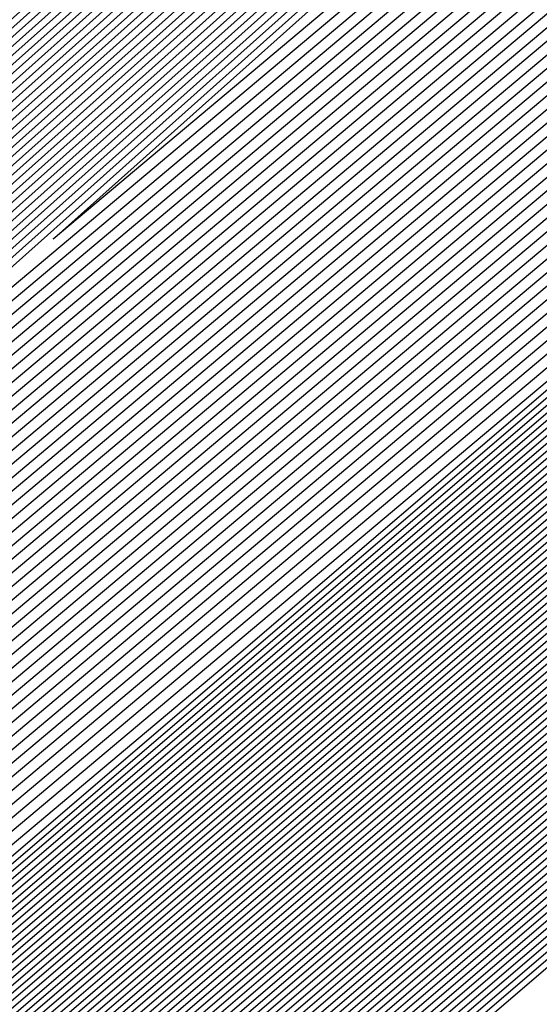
# Model space of a CAD drawing. Extents: x 3249832 to 3255657, y 13789405 to 13793316.
# Tile 962 of 1056: x 3253212.187 to 3253212.348, y 13791260.417 to 13791260.723. Entities that reach past the tile are written whole.
import ezdxf

# ---------------------------------------------------------------- set-up
doc = ezdxf.new("R2010")
doc.units = 0
doc.header["$LTSCALE"] = 100
doc.header["$MEASUREMENT"] = 0
for name, color, linetype in [('GRATIO_03231_CON', 1, 'CONTINUOUS'), ('GRATIO_0323_ICON', 1, 'CONTINUOUS'), ('TARGETS_EAST', 7, 'CONTINUOUS')]:
    doc.layers.add(name, color=color, linetype=linetype)

# ---------------------------------------------------------------- blocks, each defined once
blk = doc.blocks.new('Gratio_032316_contours')
at = {"layer": 'GRATIO_03231_CON', "color": 5, "linetype": 'Continuous', "flags": 128}
for points in [[(3253308.192, 13791343.54795), (3253292.88418, 13791330.06879), (3253274.82152, 13791314.26524), (3253259.43492, 13791300.86805), (3253250.80192, 13791293.42045), (3253247.58666, 13791290.71576), (3253247.09991, 13791290.35984), (3253246.63023, 13791289.95949), (3253243.37731, 13791287.12548), (3253234.5186, 13791279.46953), (3253219.10173, 13791266.20888), (3253203.65505, 13791252.98282), (3253196.57706, 13791247.03615)], [(3253307.93948, 13791343.33011), (3253292.69468, 13791329.90645), (3253274.70635, 13791314.16802), (3253259.38301, 13791300.82611), (3253250.78538, 13791293.40937), (3253247.58319, 13791290.71602), (3253247.09838, 13791290.36164), (3253246.63006, 13791289.96223), (3253243.38596, 13791287.13554), (3253234.55099, 13791279.49977), (3253219.17525, 13791266.27429), (3253203.76972, 13791253.08339), (3253196.71057, 13791247.15255)], [(3253307.68696, 13791343.11228), (3253292.50518, 13791329.74412), (3253274.59119, 13791314.0708), (3253259.33109, 13791300.78416), (3253250.76884, 13791293.3983), (3253247.57972, 13791290.71628), (3253247.09685, 13791290.36343), (3253246.62988, 13791289.96496), (3253243.39462, 13791287.1456), (3253234.58339, 13791279.53), (3253219.24877, 13791266.33971), (3253203.88439, 13791253.18397), (3253196.84408, 13791247.26894)], [(3253307.18192, 13791342.67661), (3253292.12619, 13791329.41946), (3253274.36086, 13791313.87636), (3253259.22726, 13791300.70028), (3253250.73575, 13791293.37615), (3253247.57277, 13791290.7168), (3253247.09378, 13791290.36703), (3253246.62953, 13791289.97042), (3253243.41193, 13791287.16573), (3253234.64818, 13791279.59048), (3253219.39582, 13791266.47055), (3253204.11372, 13791253.38512), (3253197.11109, 13791247.50173)], [(3253306.9294, 13791342.45877), (3253291.93669, 13791329.25712), (3253274.24569, 13791313.77914), (3253259.17535, 13791300.65833), (3253250.71921, 13791293.36507), (3253247.5693, 13791290.71706), (3253247.09225, 13791290.36882), (3253246.62935, 13791289.97315), (3253243.42058, 13791287.17579), (3253234.68057, 13791279.62072), (3253219.46933, 13791266.53596), (3253204.22838, 13791253.4857), (3253197.2446, 13791247.61813)], [(3253306.67688, 13791342.24094), (3253291.74719, 13791329.09479), (3253274.13052, 13791313.68192), (3253259.12343, 13791300.61639), (3253250.70267, 13791293.354), (3253247.56583, 13791290.71731), (3253247.09072, 13791290.37062), (3253246.62918, 13791289.97588), (3253243.42924, 13791287.18585), (3253234.71297, 13791279.65096), (3253219.54285, 13791266.60138), (3253204.34305, 13791253.58627), (3253197.37811, 13791247.73453)], [(3253306.42436, 13791342.0231), (3253291.55769, 13791328.93246), (3253274.01535, 13791313.58469), (3253259.07151, 13791300.57445), (3253250.68613, 13791293.34292), (3253247.56236, 13791290.71757), (3253247.08919, 13791290.37242), (3253246.629, 13791289.97862), (3253243.43789, 13791287.19591), (3253234.74536, 13791279.68119), (3253219.61637, 13791266.6668), (3253204.45771, 13791253.68685), (3253197.51162, 13791247.85092)], [(3253305.91932, 13791341.58743), (3253291.17869, 13791328.60779), (3253273.78502, 13791313.39025), (3253258.96768, 13791300.49056), (3253250.65304, 13791293.32077), (3253247.55541, 13791290.71809), (3253247.08612, 13791290.37601), (3253246.62865, 13791289.98408), (3253243.4552, 13791287.21604), (3253234.81015, 13791279.74167), (3253219.76341, 13791266.79763), (3253204.68704, 13791253.888), (3253197.77863, 13791248.08372)], [(3253305.6668, 13791341.36959), (3253290.98919, 13791328.44546), (3253273.66985, 13791313.29303), (3253258.91577, 13791300.44861), (3253250.6365, 13791293.30969), (3253247.55194, 13791290.71835), (3253247.08459, 13791290.37781), (3253246.62848, 13791289.98681), (3253243.46386, 13791287.2261), (3253234.84255, 13791279.77191), (3253219.83693, 13791266.86305), (3253204.80171, 13791253.98858), (3253197.91214, 13791248.20012)], [(3253305.41428, 13791341.15176), (3253290.79969, 13791328.28313), (3253273.55469, 13791313.19581), (3253258.86385, 13791300.40667), (3253250.61995, 13791293.29862), (3253247.54847, 13791290.71861), (3253247.08306, 13791290.3796), (3253246.6283, 13791289.98954), (3253243.47251, 13791287.23616), (3253234.87494, 13791279.80214), (3253219.91045, 13791266.92847), (3253204.91637, 13791254.08915), (3253198.04565, 13791248.31651)], [(3253305.16176, 13791340.93392), (3253290.6102, 13791328.1208), (3253273.43952, 13791313.09859), (3253258.81194, 13791300.36473), (3253250.60341, 13791293.28754), (3253247.545, 13791290.71886), (3253247.08152, 13791290.3814), (3253246.62812, 13791289.99227), (3253243.48117, 13791287.24622), (3253234.90734, 13791279.83238), (3253219.98397, 13791266.99388), (3253205.03104, 13791254.18973), (3253198.17916, 13791248.43291)], [(3253304.65672, 13791340.49825), (3253290.2312, 13791327.79613), (3253273.20919, 13791312.90414), (3253258.70811, 13791300.28084), (3253250.57033, 13791293.26539), (3253247.53805, 13791290.71938), (3253247.07846, 13791290.385), (3253246.62777, 13791289.99774), (3253243.49848, 13791287.26634), (3253234.97213, 13791279.89286), (3253220.13101, 13791267.12472), (3253205.26037, 13791254.39088), (3253198.44617, 13791248.6657)], [(3253304.4042, 13791340.28041), (3253290.0417, 13791327.6338), (3253273.09402, 13791312.80692), (3253258.65619, 13791300.2389), (3253250.55378, 13791293.25432), (3253247.53458, 13791290.71964), (3253247.07693, 13791290.38679), (3253246.6276, 13791290.00047), (3253243.50713, 13791287.2764), (3253235.00453, 13791279.9231), (3253220.20453, 13791267.19013), (3253205.37503, 13791254.49146), (3253198.57968, 13791248.7821)], [(3253304.15168, 13791340.06258), (3253289.8522, 13791327.47147), (3253272.97886, 13791312.7097), (3253258.60428, 13791300.19695), (3253250.53724, 13791293.24324), (3253247.53111, 13791290.7199), (3253247.07539, 13791290.38859), (3253246.62742, 13791290.0032), (3253243.51579, 13791287.28647), (3253235.03692, 13791279.95333), (3253220.27805, 13791267.25555), (3253205.4897, 13791254.59203), (3253198.71319, 13791248.8985)], [(3253303.89916, 13791339.84474), (3253289.6627, 13791327.30914), (3253272.86369, 13791312.61248), (3253258.55236, 13791300.15501), (3253250.5207, 13791293.23216), (3253247.52764, 13791290.72015), (3253247.07386, 13791290.39039), (3253246.62724, 13791290.00593), (3253243.52444, 13791287.29653), (3253235.06932, 13791279.98357), (3253220.35157, 13791267.32097), (3253205.60436, 13791254.69261), (3253198.8467, 13791249.01489)], [(3253303.39412, 13791339.40907), (3253289.2837, 13791326.98447), (3253272.63335, 13791312.41804), (3253258.44853, 13791300.07112), (3253250.48761, 13791293.21001), (3253247.52069, 13791290.72067), (3253247.0708, 13791290.39398), (3253246.62689, 13791290.0114), (3253243.54175, 13791287.31665), (3253235.13411, 13791280.04405), (3253220.49861, 13791267.4518), (3253205.83369, 13791254.89376), (3253199.11371, 13791249.24769)], [(3253303.1416, 13791339.19123), (3253289.09421, 13791326.82214), (3253272.51819, 13791312.32081), (3253258.39661, 13791300.02918), (3253250.47107, 13791293.19894), (3253247.51722, 13791290.72093), (3253247.06927, 13791290.39578), (3253246.62672, 13791290.01413), (3253243.55041, 13791287.32671), (3253235.1665, 13791280.07429), (3253220.57213, 13791267.51722), (3253205.94836, 13791254.99434), (3253199.24722, 13791249.36409)], [(3253302.88908, 13791338.9734), (3253288.90471, 13791326.65981), (3253272.40302, 13791312.22359), (3253258.3447, 13791299.98724), (3253250.45453, 13791293.18786), (3253247.51375, 13791290.72119), (3253247.06773, 13791290.39757), (3253246.62654, 13791290.01686), (3253243.55907, 13791287.33677), (3253235.1989, 13791280.10452), (3253220.64565, 13791267.58263), (3253206.06302, 13791255.09491), (3253199.38073, 13791249.48048)], [(3253302.63656, 13791338.75556), (3253288.71521, 13791326.49747), (3253272.28786, 13791312.12637), (3253258.29278, 13791299.94529), (3253250.43798, 13791293.17679), (3253247.51028, 13791290.72145), (3253247.0662, 13791290.39937), (3253246.62637, 13791290.01959), (3253243.56772, 13791287.34683), (3253235.23129, 13791280.13476), (3253220.71917, 13791267.64805), (3253206.17769, 13791255.19549), (3253199.51423, 13791249.59688)], [(3253302.13153, 13791338.31989), (3253288.33621, 13791326.17281), (3253272.05752, 13791311.93193), (3253258.18895, 13791299.8614), (3253250.4049, 13791293.15464), (3253247.50334, 13791290.72196), (3253247.06314, 13791290.40297), (3253246.62601, 13791290.02505), (3253243.58503, 13791287.36696), (3253235.29608, 13791280.19524), (3253220.86621, 13791267.77889), (3253206.40702, 13791255.39664), (3253199.78125, 13791249.82967)], [(3253301.879, 13791338.10206), (3253288.14671, 13791326.01048), (3253271.94236, 13791311.83471), (3253258.13704, 13791299.81946), (3253250.38836, 13791293.14356), (3253247.49986, 13791290.72222), (3253247.0616, 13791290.40476), (3253246.62584, 13791290.02779), (3253243.59369, 13791287.37702), (3253235.32848, 13791280.22547), (3253220.93973, 13791267.8443), (3253206.52168, 13791255.49722), (3253199.91476, 13791249.94607)], [(3253301.62648, 13791337.88422), (3253287.95721, 13791325.84815), (3253271.82719, 13791311.73748), (3253258.08512, 13791299.77752), (3253250.37181, 13791293.13248), (3253247.49639, 13791290.72248), (3253247.06007, 13791290.40656), (3253246.62566, 13791290.03052), (3253243.60234, 13791287.38708), (3253235.36087, 13791280.25571), (3253221.01325, 13791267.90972), (3253206.63635, 13791255.59779), (3253200.04827, 13791250.06247)], [(3253301.37397, 13791337.66638), (3253287.76771, 13791325.68581), (3253271.71202, 13791311.64027), (3253258.03321, 13791299.73557), (3253250.35527, 13791293.12141), (3253247.49292, 13791290.72274), (3253247.05854, 13791290.40836), (3253246.62549, 13791290.03325), (3253243.611, 13791287.39714), (3253235.39327, 13791280.28595), (3253221.08677, 13791267.97514), (3253206.75101, 13791255.69837), (3253200.18178, 13791250.17887)], [(3253300.86893, 13791337.23071), (3253287.38872, 13791325.36115), (3253271.48169, 13791311.44582), (3253257.92938, 13791299.65169), (3253250.32219, 13791293.09926), (3253247.48598, 13791290.72325), (3253247.05547, 13791290.41195), (3253246.62514, 13791290.03871), (3253243.62831, 13791287.41727), (3253235.45806, 13791280.34643), (3253221.23381, 13791268.10597), (3253206.98034, 13791255.89952), (3253200.44879, 13791250.41166)], [(3253300.61641, 13791337.01288), (3253287.19922, 13791325.19882), (3253271.36652, 13791311.3486), (3253257.87746, 13791299.60974), (3253250.30564, 13791293.08818), (3253247.4825, 13791290.72351), (3253247.05394, 13791290.41375), (3253246.62496, 13791290.04144), (3253243.63696, 13791287.42733), (3253235.49045, 13791280.37666), (3253221.30733, 13791268.17139), (3253207.09501, 13791256.0001), (3253200.5823, 13791250.52806)], [(3253300.36389, 13791336.79504), (3253287.00972, 13791325.03648), (3253271.25136, 13791311.25138), (3253257.82555, 13791299.5678), (3253250.2891, 13791293.07711), (3253247.47903, 13791290.72377), (3253247.05241, 13791290.41554), (3253246.62478, 13791290.04418), (3253243.64562, 13791287.43739), (3253235.52285, 13791280.4069), (3253221.38085, 13791268.2368), (3253207.20967, 13791256.10068), (3253200.71581, 13791250.64445)], [(3253300.11137, 13791336.57721), (3253286.82022, 13791324.87415), (3253271.13619, 13791311.15416), (3253257.77363, 13791299.52586), (3253250.27256, 13791293.06603), (3253247.47556, 13791290.72403), (3253247.05088, 13791290.41734), (3253246.62461, 13791290.04691), (3253243.65427, 13791287.44745), (3253235.55525, 13791280.43714), (3253221.45437, 13791268.30222), (3253207.32434, 13791256.20125), (3253200.84931, 13791250.76085)], [(3253299.60633, 13791336.14153), (3253286.44122, 13791324.54949), (3253270.90586, 13791310.95971), (3253257.6698, 13791299.44197), (3253250.23947, 13791293.04388), (3253247.46862, 13791290.72454), (3253247.04781, 13791290.42093), (3253246.62426, 13791290.05237), (3253243.67158, 13791287.46757), (3253235.62004, 13791280.49761), (3253221.60141, 13791268.43306), (3253207.55367, 13791256.4024), (3253201.11633, 13791250.99364)], [(3253299.35381, 13791335.9237), (3253286.25172, 13791324.38716), (3253270.79069, 13791310.86249), (3253257.61789, 13791299.40003), (3253250.22293, 13791293.0328), (3253247.46514, 13791290.7248), (3253247.04628, 13791290.42273), (3253246.62408, 13791290.0551), (3253243.68024, 13791287.47763), (3253235.65243, 13791280.52785), (3253221.67493, 13791268.49847), (3253207.66834, 13791256.50298), (3253201.24984, 13791251.11004)], [(3253299.10129, 13791335.70586), (3253286.06223, 13791324.22482), (3253270.67552, 13791310.76527), (3253257.56597, 13791299.35808), (3253250.20639, 13791293.02173), (3253247.46167, 13791290.72506), (3253247.04475, 13791290.42453), (3253246.62391, 13791290.05783), (3253243.68889, 13791287.4877), (3253235.68483, 13791280.55809), (3253221.74845, 13791268.56389), (3253207.783, 13791256.60355), (3253201.38335, 13791251.22644)], [(3253298.84877, 13791335.48803), (3253285.87273, 13791324.06249), (3253270.56035, 13791310.66805), (3253257.51405, 13791299.31614), (3253250.18984, 13791293.01065), (3253247.4582, 13791290.72532), (3253247.04322, 13791290.42633), (3253246.62373, 13791290.06056), (3253243.69755, 13791287.49776), (3253235.71722, 13791280.58833), (3253221.82197, 13791268.62931), (3253207.89767, 13791256.70413), (3253201.51686, 13791251.34284)], [(3253298.34373, 13791335.05235), (3253285.49373, 13791323.73782), (3253270.33006, 13791310.47357), (3253257.41034, 13791299.23211), (3253250.15702, 13791292.9882), (3253247.45165, 13791290.72536), (3253247.04061, 13791290.42937), (3253246.62378, 13791290.06555), (3253243.71512, 13791287.51757), (3253235.78213, 13791280.64867), (3253221.96904, 13791268.7601), (3253208.127, 13791256.90528), (3253201.78387, 13791251.57563)], [(3253298.09121, 13791334.83452), (3253285.30424, 13791323.57548), (3253270.21493, 13791310.37629), (3253257.35856, 13791299.19), (3253250.14077, 13791292.97675), (3253247.44864, 13791290.72505), (3253247.03961, 13791290.4305), (3253246.62406, 13791290.06771), (3253243.72406, 13791287.52727), (3253235.81466, 13791280.67874), (3253222.0426, 13791268.82547), (3253208.24167, 13791257.00585), (3253201.91738, 13791251.69203)], [(3253297.83869, 13791334.61668), (3253285.11475, 13791323.41314), (3253270.09981, 13791310.27902), (3253257.30679, 13791299.14788), (3253250.12455, 13791292.96527), (3253247.44567, 13791290.72468), (3253247.03867, 13791290.43158), (3253246.62439, 13791290.06982), (3253243.73305, 13791287.53693), (3253235.8472, 13791280.70879), (3253222.11616, 13791268.89083), (3253208.35634, 13791257.10642), (3253202.05089, 13791251.80842)], [(3253222.18973, 13791268.9562), (3253208.47101, 13791257.20698), (3253202.18439, 13791251.92482), (3253202.18439, 13791251.92482), (3253208.30778, 13791257.39414), (3253221.8874, 13791269.30278)], [(3253222.33685, 13791269.08692), (3253208.70035, 13791257.40813), (3253202.45141, 13791252.15761), (3253202.45141, 13791252.15761), (3253208.5381, 13791257.59416), (3253222.03635, 13791269.43142)], [(3253222.41042, 13791269.15229), (3253208.81502, 13791257.50869), (3253202.58492, 13791252.27401), (3253202.58492, 13791252.27401), (3253208.65326, 13791257.69417), (3253222.11082, 13791269.49575)], [(3253222.48398, 13791269.21765), (3253208.92969, 13791257.60926), (3253202.71843, 13791252.39041), (3253202.71843, 13791252.39041), (3253208.76842, 13791257.79418), (3253222.18529, 13791269.56007)], [(3253222.55754, 13791269.28301), (3253209.04436, 13791257.70983), (3253202.85194, 13791252.50681), (3253202.85193, 13791252.50681), (3253208.88358, 13791257.89419), (3253222.25977, 13791269.62439)], [(3253222.70467, 13791269.41374), (3253209.2737, 13791257.91097), (3253203.11895, 13791252.7396), (3253203.11895, 13791252.7396), (3253209.1139, 13791258.0942), (3253222.40871, 13791269.75304)], [(3253222.77823, 13791269.4791), (3253209.38837, 13791258.01154), (3253203.25246, 13791252.856), (3253203.25246, 13791252.856), (3253209.22906, 13791258.19421), (3253222.48319, 13791269.81736)], [(3253222.8518, 13791269.54447), (3253209.50304, 13791258.11211), (3253203.38597, 13791252.97239), (3253203.38597, 13791252.97239), (3253209.34422, 13791258.29422), (3253222.55766, 13791269.88168)], [(3253222.92536, 13791269.60983), (3253209.61771, 13791258.21268), (3253203.51947, 13791253.08879), (3253203.51947, 13791253.08879), (3253209.45938, 13791258.39423), (3253222.63214, 13791269.946)], [(3253294.55593, 13791331.78482), (3253282.65133, 13791321.30274), (3253268.6032, 13791309.01445), (3253256.6338, 13791298.60027), (3253249.91373, 13791292.81609), (3253247.40711, 13791290.71997), (3253247.02638, 13791290.44557), (3253246.62867, 13791290.09727), (3253243.8498, 13791287.66252), (3253236.27025, 13791281.09954), (3253223.07249, 13791269.74056), (3253209.84706, 13791258.41382), (3253203.78649, 13791253.32159), (3253203.78649, 13791253.32159), (3253209.68971, 13791258.59423), (3253222.78114, 13791270.07458), (3253235.89161, 13791281.53353), (3253243.79641, 13791288.43297), (3253249.04881, 13791292.99861), (3253256.14655, 13791299.14707), (3253268.13516, 13791309.52901), (3253282.25127, 13791321.73092), (3253294.2793, 13791332.07331)], [(3253294.30341, 13791331.56698), (3253282.46184, 13791321.1404), (3253268.48808, 13791308.91717), (3253256.58203, 13791298.55815), (3253249.89752, 13791292.80461), (3253247.40414, 13791290.71961), (3253247.02543, 13791290.44664), (3253246.629, 13791290.09938), (3253243.85878, 13791287.67218), (3253236.30279, 13791281.1296), (3253223.14605, 13791269.80592), (3253209.96173, 13791258.51439), (3253203.92, 13791253.43798), (3253203.92, 13791253.43798), (3253209.80487, 13791258.69424), (3253222.85565, 13791270.13885), (3253235.92547, 13791281.56208), (3253243.80512, 13791288.43921), (3253249.03601, 13791292.98573), (3253256.09723, 13791299.1022), (3253268.02248, 13791309.42905), (3253282.06389, 13791321.56632), (3253294.02824, 13791331.85395)], [(3253294.05089, 13791331.34915), (3253282.27235, 13791320.97806), (3253268.37296, 13791308.8199), (3253256.53026, 13791298.51602), (3253249.8813, 13791292.79314), (3253247.40117, 13791290.71925), (3253247.02448, 13791290.44772), (3253246.62933, 13791290.10149), (3253243.86776, 13791287.68184), (3253236.33533, 13791281.15966), (3253223.21961, 13791269.87129), (3253210.0764, 13791258.61496), (3253204.05351, 13791253.55438), (3253204.05351, 13791253.55438), (3253209.92004, 13791258.79424), (3253222.93017, 13791270.20313), (3253235.95934, 13791281.59062), (3253243.81382, 13791288.44544), (3253249.02321, 13791292.97286), (3253256.04791, 13791299.05733), (3253267.90979, 13791309.32909), (3253281.87651, 13791321.40172), (3253293.77719, 13791331.63458)], [(3253293.79837, 13791331.13131), (3253282.08285, 13791320.81572), (3253268.25784, 13791308.72262), (3253256.47849, 13791298.4739), (3253249.86508, 13791292.78166), (3253247.39821, 13791290.71889), (3253247.02354, 13791290.4488), (3253246.62966, 13791290.1036), (3253243.87675, 13791287.6915), (3253236.36787, 13791281.18972), (3253223.29318, 13791269.93665), (3253210.19107, 13791258.71553), (3253204.18702, 13791253.67078), (3253204.18701, 13791253.67078), (3253210.0352, 13791258.89424), (3253223.00468, 13791270.26741), (3253235.9932, 13791281.61917), (3253243.82253, 13791288.45167), (3253249.01041, 13791292.95999), (3253255.9986, 13791299.01245), (3253267.79711, 13791309.22914), (3253281.68913, 13791321.23712), (3253293.52613, 13791331.41522)], [(3253281.70387, 13791320.49104), (3253268.02759, 13791308.52807), (3253256.37495, 13791298.38965), (3253249.83265, 13791292.75871), (3253247.39227, 13791290.71816), (3253247.02165, 13791290.45095), (3253246.63032, 13791290.10782), (3253243.89471, 13791287.71083), (3253236.43295, 13791281.24983), (3253223.4403, 13791270.06738), (3253210.42041, 13791258.91666), (3253204.45403, 13791253.90357), (3253204.45403, 13791253.90357), (3253210.2655, 13791259.09429), (3253223.15342, 13791270.39627), (3253236.05998, 13791281.67732), (3253243.49467, 13791288.16911), (3253246.23629, 13791290.55891), (3253246.63094, 13791290.89792), (3253246.97688, 13791291.19282), (3253249.38096, 13791293.27243), (3253255.90221, 13791298.92109), (3253267.57241, 13791309.02875), (3253281.31446, 13791320.90786)], [(3253281.51437, 13791320.3287), (3253267.91246, 13791308.4308), (3253256.32319, 13791298.34753), (3253249.81643, 13791292.74723), (3253247.38931, 13791290.7178), (3253247.0207, 13791290.45203), (3253246.63065, 13791290.10993), (3253243.90369, 13791287.72049), (3253236.4655, 13791281.27989), (3253223.51387, 13791270.13274), (3253210.53508, 13791259.01723), (3253204.58754, 13791254.01997), (3253204.58754, 13791254.01997), (3253210.38066, 13791259.1943), (3253223.22789, 13791270.4606), (3253236.0937, 13791281.70603), (3253243.50493, 13791288.17732), (3253246.23793, 13791290.55953), (3253246.63143, 13791290.89735), (3253246.97568, 13791291.19044), (3253249.36691, 13791293.25849), (3253255.85289, 13791298.87622), (3253267.45972, 13791308.92879), (3253281.12708, 13791320.74326)], [(3253281.32488, 13791320.16636), (3253267.79734, 13791308.33352), (3253256.27142, 13791298.30541), (3253249.80022, 13791292.73576), (3253247.38634, 13791290.71744), (3253247.01976, 13791290.4531), (3253246.63098, 13791290.11204), (3253243.91267, 13791287.73015), (3253236.49804, 13791281.30995), (3253223.58743, 13791270.1981), (3253210.64975, 13791259.1178), (3253204.72105, 13791254.13636), (3253204.72105, 13791254.13637), (3253210.49582, 13791259.2943), (3253223.30236, 13791270.52492), (3253236.12742, 13791281.73474), (3253243.51518, 13791288.18552), (3253246.23956, 13791290.56015), (3253246.63193, 13791290.89678), (3253246.97448, 13791291.18805), (3253249.35287, 13791293.24455), (3253255.80356, 13791298.83135), (3253267.34704, 13791308.82884), (3253280.9397, 13791320.57865)], [(3253281.13539, 13791320.00402), (3253267.68222, 13791308.23625), (3253256.21965, 13791298.26328), (3253249.784, 13791292.72428), (3253247.38337, 13791290.71708), (3253247.01881, 13791290.45418), (3253246.63131, 13791290.11416), (3253243.92165, 13791287.73981), (3253236.53058, 13791281.34001), (3253223.66099, 13791270.26347), (3253210.76442, 13791259.21837), (3253204.85455, 13791254.25276), (3253204.85455, 13791254.25276), (3253210.61098, 13791259.39431), (3253223.37683, 13791270.58925), (3253236.16114, 13791281.76345), (3253243.52543, 13791288.19373), (3253246.2412, 13791290.56077), (3253246.63242, 13791290.89621), (3253246.97329, 13791291.18567), (3253249.33882, 13791293.23061), (3253255.75424, 13791298.78648), (3253267.23435, 13791308.72888), (3253280.75231, 13791320.41405)], [(3253267.45197, 13791308.0417), (3253256.11611, 13791298.17904), (3253249.75157, 13791292.70133), (3253247.37744, 13791290.71635), (3253247.01692, 13791290.45633), (3253246.63197, 13791290.11838), (3253243.93961, 13791287.75913), (3253236.59567, 13791281.40012), (3253223.80812, 13791270.3942), (3253210.99376, 13791259.41951), (3253205.12157, 13791254.48556), (3253205.12157, 13791254.48556), (3253210.84129, 13791259.59433), (3253223.52577, 13791270.7179), (3253236.22858, 13791281.82086), (3253243.54593, 13791288.21014), (3253246.24446, 13791290.562), (3253246.6334, 13791290.89508), (3253246.97089, 13791291.1809), (3253249.31072, 13791293.20273), (3253255.65559, 13791298.69674), (3253267.00898, 13791308.52897)], [(3253267.33685, 13791307.94442), (3253256.06434, 13791298.13691), (3253249.73535, 13791292.68985), (3253247.37447, 13791290.71599), (3253247.01598, 13791290.45741), (3253246.6323, 13791290.12049), (3253243.9486, 13791287.76879), (3253236.62821, 13791281.43018), (3253223.88168, 13791270.45956), (3253211.10843, 13791259.52008), (3253205.25508, 13791254.60195), (3253205.25508, 13791254.60195), (3253210.95645, 13791259.69434), (3253223.60023, 13791270.78223), (3253236.2623, 13791281.84957), (3253243.55619, 13791288.21834), (3253246.2461, 13791290.56262), (3253246.63389, 13791290.89451), (3253246.96969, 13791291.17852), (3253249.29667, 13791293.18879), (3253255.60626, 13791298.65187), (3253266.8963, 13791308.42902)], [(3253267.22172, 13791307.84715), (3253256.01257, 13791298.09479), (3253249.71913, 13791292.67838), (3253247.37151, 13791290.71563), (3253247.01503, 13791290.45848), (3253246.63263, 13791290.1226), (3253243.95758, 13791287.77846), (3253236.66075, 13791281.46024), (3253223.95525, 13791270.52492), (3253211.2231, 13791259.62065), (3253205.38858, 13791254.71835), (3253205.38859, 13791254.71835), (3253211.07161, 13791259.79435), (3253223.6747, 13791270.84655), (3253236.29602, 13791281.87828), (3253243.56644, 13791288.22655), (3253246.24773, 13791290.56324), (3253246.63439, 13791290.89394), (3253246.9685, 13791291.17613), (3253249.28262, 13791293.17485), (3253255.55694, 13791298.607), (3253266.78361, 13791308.32906)], [(3253267.1066, 13791307.74987), (3253255.96081, 13791298.05266), (3253249.70292, 13791292.6669), (3253247.36854, 13791290.71526), (3253247.01409, 13791290.45956), (3253246.63296, 13791290.12471), (3253243.96656, 13791287.78812), (3253236.69329, 13791281.49029), (3253224.02881, 13791270.59029), (3253211.33777, 13791259.72122), (3253205.52209, 13791254.83475), (3253205.52209, 13791254.83475), (3253211.18677, 13791259.89435), (3253223.74917, 13791270.91088), (3253236.32974, 13791281.90699), (3253243.57669, 13791288.23475), (3253246.24937, 13791290.56386), (3253246.63488, 13791290.89337), (3253246.9673, 13791291.17375), (3253249.26858, 13791293.16091), (3253255.50762, 13791298.56213), (3253266.67093, 13791308.22911)], [(3253266.87636, 13791307.55532), (3253255.85727, 13791297.96842), (3253249.67048, 13791292.64395), (3253247.36261, 13791290.71454), (3253247.01219, 13791290.46171), (3253246.63362, 13791290.12893), (3253243.98452, 13791287.80744), (3253236.75838, 13791281.55041), (3253224.17594, 13791270.72101), (3253211.56711, 13791259.92236), (3253205.78911, 13791255.06754), (3253205.78911, 13791255.06754), (3253211.41709, 13791260.09437), (3253223.89811, 13791271.03953), (3253236.39717, 13791281.9644), (3253243.59719, 13791288.25117), (3253246.25263, 13791290.56509), (3253246.63586, 13791290.89224), (3253246.96491, 13791291.16898), (3253249.24048, 13791293.13303), (3253255.40897, 13791298.4724), (3253266.44556, 13791308.0292)], [(3253266.76123, 13791307.45805), (3253255.8055, 13791297.92629), (3253249.65427, 13791292.63247), (3253247.35964, 13791290.71418), (3253247.01125, 13791290.46279), (3253246.63395, 13791290.13104), (3253243.9935, 13791287.8171), (3253236.79092, 13791281.58047), (3253224.2495, 13791270.78638), (3253211.68179, 13791260.02293), (3253205.92262, 13791255.18394), (3253205.92262, 13791255.18394), (3253211.53225, 13791260.19438), (3253223.97258, 13791271.10386), (3253236.43089, 13791281.99311), (3253243.60744, 13791288.25937), (3253246.25427, 13791290.56571), (3253246.63635, 13791290.89167), (3253246.96371, 13791291.1666), (3253249.22643, 13791293.11909), (3253255.35964, 13791298.42753), (3253266.33287, 13791307.92924)], [(3253266.64611, 13791307.36077), (3253255.75373, 13791297.88417), (3253249.63805, 13791292.621), (3253247.35667, 13791290.71382), (3253247.0103, 13791290.46387), (3253246.63428, 13791290.13316), (3253244.00248, 13791287.82676), (3253236.82346, 13791281.61053), (3253224.32306, 13791270.85174), (3253211.79646, 13791260.1235), (3253206.05613, 13791255.30034), (3253206.05613, 13791255.30033), (3253211.64741, 13791260.29439), (3253224.04705, 13791271.16818), (3253236.46461, 13791282.02182), (3253243.6177, 13791288.26758), (3253246.2559, 13791290.56633), (3253246.63684, 13791290.8911), (3253246.96251, 13791291.16422), (3253249.21238, 13791293.10515), (3253255.31032, 13791298.38266), (3253266.22019, 13791307.82929)], [(3253266.53099, 13791307.2635), (3253255.70196, 13791297.84205), (3253249.62183, 13791292.60952), (3253247.35371, 13791290.71345), (3253247.00936, 13791290.46494), (3253246.63461, 13791290.13527), (3253244.01147, 13791287.83642), (3253236.856, 13791281.64058), (3253224.39663, 13791270.9171), (3253211.91113, 13791260.22407), (3253206.18963, 13791255.41673), (3253206.18963, 13791255.41673), (3253211.76257, 13791260.3944), (3253224.12152, 13791271.23251), (3253236.49833, 13791282.05053), (3253243.62795, 13791288.27578), (3253246.25754, 13791290.56695), (3253246.63734, 13791290.89054), (3253246.96131, 13791291.16183), (3253249.19833, 13791293.09121), (3253255.26099, 13791298.33779), (3253266.1075, 13791307.72933)], [(3253266.30074, 13791307.06895), (3253255.59843, 13791297.7578), (3253249.5894, 13791292.58657), (3253247.34778, 13791290.71273), (3253247.00747, 13791290.4671), (3253246.63526, 13791290.13949), (3253244.02943, 13791287.85574), (3253236.92109, 13791281.7007), (3253224.54375, 13791271.04783), (3253212.14047, 13791260.42521), (3253206.45665, 13791255.64953), (3253206.45665, 13791255.64953), (3253211.99289, 13791260.59441), (3253224.27046, 13791271.36115), (3253236.56577, 13791282.10794), (3253243.64845, 13791288.29219), (3253246.2608, 13791290.56818), (3253246.63832, 13791290.8894), (3253246.95892, 13791291.15707), (3253249.17024, 13791293.06333), (3253255.16235, 13791298.24805), (3253265.88213, 13791307.52942)], [(3253266.18562, 13791306.97167), (3253255.54666, 13791297.71567), (3253249.57318, 13791292.57509), (3253247.34481, 13791290.71237), (3253247.00652, 13791290.46817), (3253246.63559, 13791290.1416), (3253244.03841, 13791287.86541), (3253236.95363, 13791281.73076), (3253224.61732, 13791271.1132), (3253212.25514, 13791260.52577), (3253206.59016, 13791255.76592), (3253206.59016, 13791255.76592), (3253212.10805, 13791260.69442), (3253224.34492, 13791271.42548), (3253236.59949, 13791282.13665), (3253243.6587, 13791288.3004), (3253246.26244, 13791290.5688), (3253246.63881, 13791290.88883), (3253246.95772, 13791291.15468), (3253249.15619, 13791293.04939), (3253255.11302, 13791298.20318), (3253265.76944, 13791307.42947)], [(3253266.07049, 13791306.8744), (3253255.49489, 13791297.67355), (3253249.55697, 13791292.56362), (3253247.34184, 13791290.712), (3253247.00558, 13791290.46925), (3253246.63592, 13791290.14371), (3253244.04739, 13791287.87507), (3253236.98617, 13791281.76081), (3253224.69088, 13791271.17856), (3253212.36981, 13791260.62634), (3253206.72366, 13791255.88232), (3253206.72367, 13791255.88232), (3253212.22321, 13791260.79443), (3253224.41939, 13791271.4898), (3253236.63321, 13791282.16536), (3253243.66895, 13791288.30861), (3253246.26407, 13791290.56942), (3253246.6393, 13791290.88827), (3253246.95652, 13791291.1523), (3253249.14214, 13791293.03545), (3253255.0637, 13791298.15831), (3253265.65676, 13791307.32951)], [(3253265.95537, 13791306.77712), (3253255.44312, 13791297.63143), (3253249.54075, 13791292.55214), (3253247.33888, 13791290.71164), (3253247.00463, 13791290.47032), (3253246.63625, 13791290.14582), (3253244.05637, 13791287.88473), (3253237.01871, 13791281.79087), (3253224.76444, 13791271.24392), (3253212.48448, 13791260.72691), (3253206.85717, 13791255.99872), (3253206.85717, 13791255.99872), (3253212.33837, 13791260.89444), (3253224.49386, 13791271.55413), (3253236.66693, 13791282.19407), (3253243.67921, 13791288.31681), (3253246.26571, 13791290.57004), (3253246.6398, 13791290.8877), (3253246.95533, 13791291.14992), (3253249.12809, 13791293.02151), (3253255.01437, 13791298.11344), (3253265.54407, 13791307.22956)], [(3253265.72512, 13791306.58257), (3253255.33958, 13791297.54718), (3253249.50832, 13791292.52919), (3253247.33294, 13791290.71092), (3253247.00274, 13791290.47248), (3253246.63691, 13791290.15005), (3253244.07433, 13791287.90405), (3253237.0838, 13791281.85099), (3253224.91157, 13791271.37465), (3253212.71382, 13791260.92805), (3253207.12419, 13791256.23151), (3253207.12419, 13791256.23151), (3253212.56869, 13791261.09446), (3253224.6428, 13791271.68278), (3253236.73437, 13791282.25148), (3253243.69971, 13791288.33322), (3253246.26897, 13791290.57127), (3253246.64078, 13791290.88656), (3253246.95293, 13791291.14515), (3253249.1, 13791292.99362), (3253254.91572, 13791298.02371), (3253265.3187, 13791307.02965)], [(3253265.61, 13791306.4853), (3253255.28781, 13791297.50506), (3253249.4921, 13791292.51771), (3253247.32998, 13791290.71056), (3253247.0018, 13791290.47355), (3253246.63724, 13791290.15216), (3253244.08331, 13791287.91371), (3253237.11634, 13791281.88104), (3253224.98513, 13791271.44001), (3253212.82849, 13791261.02862), (3253207.2577, 13791256.34791), (3253207.2577, 13791256.34791), (3253212.68385, 13791261.19447), (3253224.71727, 13791271.7471), (3253236.76809, 13791282.28019), (3253243.70996, 13791288.34143), (3253246.27061, 13791290.57189), (3253246.64127, 13791290.88599), (3253246.95174, 13791291.14277), (3253249.08595, 13791292.97968), (3253254.8664, 13791297.97884), (3253265.20602, 13791306.92969)], [(3253265.49488, 13791306.38803), (3253255.23605, 13791297.46293), (3253249.47588, 13791292.50624), (3253247.32701, 13791290.71019), (3253247.00085, 13791290.47463), (3253246.63757, 13791290.15427), (3253244.0923, 13791287.92337), (3253237.14888, 13791281.9111), (3253225.0587, 13791271.50538), (3253212.94316, 13791261.12919), (3253207.39121, 13791256.46431), (3253207.39121, 13791256.46431), (3253212.79901, 13791261.29448), (3253224.79174, 13791271.81143), (3253236.80181, 13791282.3089), (3253243.72021, 13791288.34963), (3253246.27224, 13791290.57251), (3253246.64176, 13791290.88543), (3253246.95054, 13791291.14038), (3253249.0719, 13791292.96574), (3253254.81708, 13791297.93397), (3253265.09333, 13791306.82974)], [(3253265.37976, 13791306.29075), (3253255.18428, 13791297.42081), (3253249.45967, 13791292.49476), (3253247.32404, 13791290.70983), (3253246.9999, 13791290.47571), (3253246.6379, 13791290.15638), (3253244.10128, 13791287.93303), (3253237.18142, 13791281.94116), (3253225.13226, 13791271.57074), (3253213.05783, 13791261.22976), (3253207.52471, 13791256.5807), (3253207.52471, 13791256.5807), (3253212.91417, 13791261.39448), (3253224.86621, 13791271.87575), (3253236.83553, 13791282.33761), (3253243.73047, 13791288.35784), (3253246.27388, 13791290.57313), (3253246.64226, 13791290.88486), (3253246.94934, 13791291.138), (3253249.05785, 13791292.9518), (3253254.76775, 13791297.8891), (3253264.98065, 13791306.72978)], [(3253265.14951, 13791306.0962), (3253255.08074, 13791297.33656), (3253249.42723, 13791292.47181), (3253247.31811, 13791290.70911), (3253246.99801, 13791290.47786), (3253246.63856, 13791290.1606), (3253244.11924, 13791287.95236), (3253237.24651, 13791282.00127), (3253225.27938, 13791271.70147), (3253213.28717, 13791261.4309), (3253207.79173, 13791256.8135), (3253207.79173, 13791256.8135), (3253213.14449, 13791261.5945), (3253225.01515, 13791272.0044), (3253236.90297, 13791282.39502), (3253243.75097, 13791288.37425), (3253246.27714, 13791290.57436), (3253246.64324, 13791290.88372), (3253246.94695, 13791291.13323), (3253249.02975, 13791292.92392), (3253254.6691, 13791297.79936), (3253264.75528, 13791306.52987)], [(3253265.03439, 13791305.99892), (3253255.02897, 13791297.29444), (3253249.41102, 13791292.46033), (3253247.31514, 13791290.70874), (3253246.99707, 13791290.47894), (3253246.63889, 13791290.16271), (3253244.12822, 13791287.96202), (3253237.27905, 13791282.03133), (3253225.35295, 13791271.76683), (3253213.40184, 13791261.53147), (3253207.92524, 13791256.92989), (3253207.92524, 13791256.92989), (3253213.25965, 13791261.69451), (3253225.08961, 13791272.06873), (3253236.93669, 13791282.42373), (3253243.76122, 13791288.38246), (3253246.27878, 13791290.57498), (3253246.64373, 13791290.88316), (3253246.94575, 13791291.13085), (3253249.01571, 13791292.90998), (3253254.61978, 13791297.75449), (3253264.64259, 13791306.42992)], [(3253264.91926, 13791305.90165), (3253254.9772, 13791297.25231), (3253249.3948, 13791292.44886), (3253247.31218, 13791290.70838), (3253246.99612, 13791290.48001), (3253246.63922, 13791290.16482), (3253244.1372, 13791287.97168), (3253237.31159, 13791282.06139), (3253225.42651, 13791271.83219), (3253213.51651, 13791261.63204), (3253208.05874, 13791257.04629), (3253208.05875, 13791257.04629), (3253213.37481, 13791261.79452), (3253225.16408, 13791272.13306), (3253236.97041, 13791282.45244), (3253243.77147, 13791288.39066), (3253246.28041, 13791290.5756), (3253246.64422, 13791290.88259), (3253246.94455, 13791291.12847), (3253249.00166, 13791292.89604), (3253254.57046, 13791297.70962), (3253264.52991, 13791306.32996)], [(3253264.80414, 13791305.80438), (3253254.92543, 13791297.21019), (3253249.37858, 13791292.43738), (3253247.30921, 13791290.70802), (3253246.99518, 13791290.48109), (3253246.63955, 13791290.16693), (3253244.14618, 13791287.98134), (3253237.34413, 13791282.09145), (3253225.50007, 13791271.89756), (3253213.63118, 13791261.73261), (3253208.19225, 13791257.16269), (3253208.19225, 13791257.16269), (3253213.48997, 13791261.89453), (3253225.23855, 13791272.19738), (3253237.00413, 13791282.48115), (3253243.78172, 13791288.39887), (3253246.28205, 13791290.57622), (3253246.64472, 13791290.88202), (3253246.94335, 13791291.12608), (3253248.98761, 13791292.8821), (3253254.52113, 13791297.66475), (3253264.41722, 13791306.23001)], [(3253264.57389, 13791305.60983), (3253254.8219, 13791297.12594), (3253249.34615, 13791292.41443), (3253247.30328, 13791290.7073), (3253246.99329, 13791290.48324), (3253246.64021, 13791290.17116), (3253244.16415, 13791288.00066), (3253237.40922, 13791282.15156), (3253225.6472, 13791272.02829), (3253213.86052, 13791261.93375), (3253208.45927, 13791257.39548), (3253208.45927, 13791257.39548), (3253213.72028, 13791262.09454), (3253225.38749, 13791272.32603), (3253237.07157, 13791282.53856), (3253243.80223, 13791288.41528), (3253246.28532, 13791290.57745), (3253246.6457, 13791290.88089), (3253246.94096, 13791291.12132), (3253248.95951, 13791292.85422), (3253254.42248, 13791297.57502), (3253264.19185, 13791306.0301)], [(3253264.45877, 13791305.51255), (3253254.77013, 13791297.08382), (3253249.32993, 13791292.40295), (3253247.30031, 13791290.70693), (3253246.99234, 13791290.48432), (3253246.64054, 13791290.17327), (3253244.17313, 13791288.01032), (3253237.44176, 13791282.18162), (3253225.72077, 13791272.09365), (3253213.97519, 13791262.03431), (3253208.59278, 13791257.51188), (3253208.59278, 13791257.51188), (3253213.83545, 13791262.19455), (3253225.46196, 13791272.39036), (3253237.10529, 13791282.56727), (3253243.81248, 13791288.42348), (3253246.28695, 13791290.57807), (3253246.64619, 13791290.88032), (3253246.93976, 13791291.11893), (3253248.94547, 13791292.84028), (3253254.37316, 13791297.53015), (3253264.07917, 13791305.93015)], [(3253264.34365, 13791305.41528), (3253254.71836, 13791297.0417), (3253249.31372, 13791292.39148), (3253247.29734, 13791290.70657), (3253246.9914, 13791290.48539), (3253246.64087, 13791290.17538), (3253244.18211, 13791288.01998), (3253237.4743, 13791282.21168), (3253225.79433, 13791272.15901), (3253214.08986, 13791262.13489), (3253208.72629, 13791257.62828), (3253208.72628, 13791257.62828), (3253213.9506, 13791262.29456), (3253225.53643, 13791272.45468), (3253237.13901, 13791282.59598), (3253243.82273, 13791288.43169), (3253246.28858, 13791290.57869), (3253246.64668, 13791290.87975), (3253246.93857, 13791291.11655), (3253248.93142, 13791292.82634), (3253254.32383, 13791297.48528), (3253263.96648, 13791305.83019)], [(3253264.22852, 13791305.318), (3253254.66659, 13791296.99957), (3253249.2975, 13791292.38), (3253247.29438, 13791290.70621), (3253246.99045, 13791290.48647), (3253246.6412, 13791290.17749), (3253244.19109, 13791288.02965), (3253237.50684, 13791282.24174), (3253225.86789, 13791272.22438), (3253214.20454, 13791262.23545), (3253208.85979, 13791257.74467), (3253208.85979, 13791257.74467), (3253214.06576, 13791262.39457), (3253225.6109, 13791272.51901), (3253237.17273, 13791282.62469), (3253243.83298, 13791288.4399), (3253246.29022, 13791290.57931), (3253246.64717, 13791290.87918), (3253246.93737, 13791291.11417), (3253248.91737, 13791292.8124), (3253254.27451, 13791297.44041), (3253263.8538, 13791305.73024)], [(3253263.99828, 13791305.12345), (3253254.56305, 13791296.91532), (3253249.26507, 13791292.35705), (3253247.28844, 13791290.70548), (3253246.98856, 13791290.48862), (3253246.64186, 13791290.18171), (3253244.20905, 13791288.04897), (3253237.57193, 13791282.30185), (3253226.01502, 13791272.3551), (3253214.43388, 13791262.43659), (3253209.12681, 13791257.97747), (3253209.12681, 13791257.97747), (3253214.29608, 13791262.59459), (3253225.75984, 13791272.64766), (3253237.24016, 13791282.6821), (3253243.85349, 13791288.45631), (3253246.29349, 13791290.58054), (3253246.64816, 13791290.87805), (3253246.93497, 13791291.1094), (3253248.88927, 13791292.78452), (3253254.17586, 13791297.35067), (3253263.62842, 13791305.53033)], [(3253263.88315, 13791305.02618), (3253254.51129, 13791296.8732), (3253249.24885, 13791292.34558), (3253247.28548, 13791290.70512), (3253246.98761, 13791290.4897), (3253246.64219, 13791290.18382), (3253244.21803, 13791288.05863), (3253237.60447, 13791282.33191), (3253226.08858, 13791272.42047), (3253214.54855, 13791262.53716), (3253209.26032, 13791258.09386), (3253209.26032, 13791258.09386), (3253214.41124, 13791262.69459), (3253225.8343, 13791272.71198), (3253237.27388, 13791282.71081), (3253243.86374, 13791288.46451), (3253246.29512, 13791290.58116), (3253246.64865, 13791290.87748), (3253246.93378, 13791291.10702), (3253248.87522, 13791292.77058), (3253254.12654, 13791297.3058), (3253263.51574, 13791305.43037)], [(3253263.76803, 13791304.9289), (3253254.45952, 13791296.83108), (3253249.23263, 13791292.3341), (3253247.28251, 13791290.70476), (3253246.98667, 13791290.49078), (3253246.64252, 13791290.18593), (3253244.22702, 13791288.06829), (3253237.63701, 13791282.36197), (3253226.16214, 13791272.48583), (3253214.66322, 13791262.63773), (3253209.39382, 13791258.21026), (3253209.39382, 13791258.21026), (3253214.5264, 13791262.7946), (3253225.90877, 13791272.77631), (3253237.3076, 13791282.73952), (3253243.87399, 13791288.47272), (3253246.29675, 13791290.58178), (3253246.64914, 13791290.87691), (3253246.93258, 13791291.10463), (3253248.86118, 13791292.75664), (3253254.07721, 13791297.26093), (3253263.40305, 13791305.33042)], [(3253263.65291, 13791304.83163), (3253254.40775, 13791296.78895), (3253249.21642, 13791292.32262), (3253247.27954, 13791290.7044), (3253246.98572, 13791290.49185), (3253246.64285, 13791290.18805), (3253244.236, 13791288.07795), (3253237.66955, 13791282.39203), (3253226.23571, 13791272.55119), (3253214.77789, 13791262.7383), (3253209.52733, 13791258.32666), (3253209.52733, 13791258.32666), (3253214.64156, 13791262.89461), (3253225.98324, 13791272.84063), (3253237.34132, 13791282.76823), (3253243.88424, 13791288.48092), (3253246.29839, 13791290.5824), (3253246.64963, 13791290.87634), (3253246.93138, 13791291.10225), (3253248.84713, 13791292.7427), (3253254.02789, 13791297.21606), (3253263.29037, 13791305.23046)], [(3253226.38283, 13791272.68192), (3253215.00723, 13791262.93944), (3253209.79435, 13791258.55945), (3253209.79435, 13791258.55945), (3253214.87188, 13791263.09463), (3253226.13218, 13791272.96928)], [(3253226.4564, 13791272.74729), (3253215.1219, 13791263.04001), (3253209.92785, 13791258.67585), (3253209.92786, 13791258.67585), (3253214.98704, 13791263.19464), (3253226.20665, 13791273.03361)], [(3253226.52996, 13791272.81265), (3253215.23657, 13791263.14058), (3253210.06136, 13791258.79225), (3253210.06136, 13791258.79225), (3253215.1022, 13791263.29465), (3253226.28112, 13791273.09794)], [(3253226.60352, 13791272.87801), (3253215.35124, 13791263.24115), (3253210.19487, 13791258.90864), (3253210.19487, 13791258.90864), (3253215.21736, 13791263.39465), (3253226.35559, 13791273.16226)], [(3253226.75065, 13791273.00874), (3253215.58058, 13791263.44229), (3253210.46189, 13791259.14144), (3253210.46189, 13791259.14144), (3253215.44768, 13791263.59467), (3253226.50453, 13791273.29091)], [(3253226.82421, 13791273.0741), (3253215.69525, 13791263.54285), (3253210.5954, 13791259.25783), (3253210.5954, 13791259.25783), (3253215.56284, 13791263.69468), (3253226.57899, 13791273.35524)], [(3253226.89778, 13791273.13947), (3253215.80992, 13791263.64343), (3253210.7289, 13791259.37423), (3253210.7289, 13791259.37423), (3253215.678, 13791263.79469), (3253226.65346, 13791273.41956)], [(3253226.97134, 13791273.20483), (3253215.92459, 13791263.74399), (3253210.86241, 13791259.49063), (3253210.86241, 13791259.49063), (3253215.79316, 13791263.8947)], [(3253216.15393, 13791263.94513), (3253211.12943, 13791259.72342), (3253211.12943, 13791259.72342), (3253216.02348, 13791264.09471)], [(3253216.2686, 13791264.0457), (3253211.26293, 13791259.83982), (3253211.26294, 13791259.83982), (3253216.13864, 13791264.19472)], [(3253216.38328, 13791264.14627), (3253211.39644, 13791259.95622), (3253211.39644, 13791259.95622), (3253216.2538, 13791264.29473)], [(3253216.49795, 13791264.24684), (3253211.52995, 13791260.07261), (3253211.52995, 13791260.07261), (3253216.36896, 13791264.39474)], [(3253216.72729, 13791264.44798), (3253211.79697, 13791260.30541), (3253211.79697, 13791260.30541), (3253216.59928, 13791264.59476)], [(3253216.84196, 13791264.54855), (3253211.93048, 13791260.4218), (3253211.93047, 13791260.4218), (3253216.71444, 13791264.69477)], [(3253216.95663, 13791264.64912), (3253212.06398, 13791260.5382), (3253212.06398, 13791260.5382), (3253216.82959, 13791264.79477)], [(3253217.0713, 13791264.74969), (3253212.19749, 13791260.6546), (3253212.19749, 13791260.6546), (3253216.94475, 13791264.89478)]]:
    blk.add_lwpolyline(points, dxfattribs=at)
at = {"layer": 'GRATIO_0323_ICON', "color": 7, "linetype": 'Continuous', "flags": 128}
for points in [[(3253307.43444, 13791342.89444), (3253292.31568, 13791329.58179), (3253274.47602, 13791313.97358), (3253259.27918, 13791300.74222), (3253250.7523, 13791293.38722), (3253247.57625, 13791290.71654), (3253247.09531, 13791290.36523), (3253246.62971, 13791289.96769), (3253243.40327, 13791287.15567), (3253234.61578, 13791279.56024), (3253219.3223, 13791266.40513), (3253203.99905, 13791253.28454), (3253196.97759, 13791247.38534)], [(3253306.17184, 13791341.80526), (3253291.36819, 13791328.77013), (3253273.90019, 13791313.48747), (3253259.0196, 13791300.5325), (3253250.66958, 13791293.33184), (3253247.55889, 13791290.71783), (3253247.08765, 13791290.37421), (3253246.62883, 13791289.98135), (3253243.44655, 13791287.20597), (3253234.77776, 13791279.71143), (3253219.68989, 13791266.73221), (3253204.57238, 13791253.78743), (3253197.64512, 13791247.96732)], [(3253304.90924, 13791340.71608), (3253290.4207, 13791327.95847), (3253273.32436, 13791313.00136), (3253258.76002, 13791300.32278), (3253250.58687, 13791293.27647), (3253247.54153, 13791290.71912), (3253247.07999, 13791290.3832), (3253246.62795, 13791289.99501), (3253243.48982, 13791287.25628), (3253234.93973, 13791279.86262), (3253220.05749, 13791267.0593), (3253205.1457, 13791254.2903), (3253198.31267, 13791248.54931)], [(3253303.64664, 13791339.62691), (3253289.4732, 13791327.1468), (3253272.74852, 13791312.51526), (3253258.50045, 13791300.11307), (3253250.50416, 13791293.22109), (3253247.52417, 13791290.72041), (3253247.07233, 13791290.39218), (3253246.62707, 13791290.00866), (3253243.5331, 13791287.30659), (3253235.10171, 13791280.01381), (3253220.42509, 13791267.38638), (3253205.71903, 13791254.79319), (3253198.9802, 13791249.13129)], [(3253302.38404, 13791338.53773), (3253288.52571, 13791326.33514), (3253272.17269, 13791312.02915), (3253258.24087, 13791299.90335), (3253250.42144, 13791293.16571), (3253247.50681, 13791290.7217), (3253247.06467, 13791290.40117), (3253246.62619, 13791290.02232), (3253243.57638, 13791287.3569), (3253235.26369, 13791280.165), (3253220.79269, 13791267.71347), (3253206.29235, 13791255.29606), (3253199.64775, 13791249.71328)], [(3253301.12145, 13791337.44855), (3253287.57822, 13791325.52348), (3253271.59685, 13791311.54304), (3253257.98129, 13791299.69363), (3253250.33873, 13791293.11033), (3253247.48945, 13791290.723), (3253247.05701, 13791290.41015), (3253246.62531, 13791290.03598), (3253243.61965, 13791287.4072), (3253235.42566, 13791280.31619), (3253221.16029, 13791268.04055), (3253206.86568, 13791255.79895), (3253200.31528, 13791250.29526)], [(3253299.85885, 13791336.35937), (3253286.63072, 13791324.71182), (3253271.02102, 13791311.05694), (3253257.72172, 13791299.48391), (3253250.25601, 13791293.05496), (3253247.47209, 13791290.72429), (3253247.04935, 13791290.41914), (3253246.62443, 13791290.04964), (3253243.66293, 13791287.45751), (3253235.58764, 13791280.46738), (3253221.52789, 13791268.36764), (3253207.439, 13791256.30182), (3253200.98282, 13791250.87725)], [(3253298.59625, 13791335.27019), (3253285.68323, 13791323.90016), (3253270.44519, 13791310.57083), (3253257.46214, 13791299.2742), (3253250.1733, 13791292.99958), (3253247.45473, 13791290.72558), (3253247.04168, 13791290.42812), (3253246.62355, 13791290.0633), (3253243.7062, 13791287.50782), (3253235.74962, 13791280.61857), (3253221.89549, 13791268.69472), (3253208.01233, 13791256.80471), (3253201.65036, 13791251.45923)], [(3253222.26329, 13791269.02156), (3253208.58568, 13791257.30755), (3253202.3179, 13791252.04122), (3253202.3179, 13791252.04122), (3253208.42294, 13791257.49415), (3253221.96187, 13791269.36711)], [(3253222.63111, 13791269.34838), (3253209.15903, 13791257.8104), (3253202.98544, 13791252.6232), (3253202.98544, 13791252.6232), (3253208.99874, 13791257.99419), (3253222.33424, 13791269.68871)], [(3253294.80845, 13791332.00265), (3253282.84083, 13791321.46507), (3253268.71833, 13791309.11172), (3253256.68557, 13791298.6424), (3253249.92995, 13791292.82756), (3253247.41007, 13791290.72034), (3253247.02732, 13791290.44449), (3253246.62834, 13791290.09516), (3253243.84082, 13791287.65286), (3253236.2377, 13791281.06949), (3253222.99892, 13791269.67519), (3253209.73238, 13791258.31325), (3253203.65298, 13791253.20519), (3253203.65298, 13791253.20519), (3253209.57454, 13791258.49423), (3253222.70663, 13791270.0103), (3253235.85774, 13791281.50498), (3253243.7877, 13791288.42674), (3253249.0616, 13791293.01148), (3253256.19586, 13791299.19195), (3253268.24784, 13791309.62896), (3253282.43865, 13791321.89552), (3253294.53035, 13791332.29267)], [(3253281.89336, 13791320.65338), (3253268.14271, 13791308.62535), (3253256.42672, 13791298.43178), (3253249.84887, 13791292.77018), (3253247.39524, 13791290.71852), (3253247.02259, 13791290.44987), (3253246.62999, 13791290.10571), (3253243.88573, 13791287.70117), (3253236.40041, 13791281.21978), (3253223.36674, 13791270.00201), (3253210.30574, 13791258.8161), (3253204.32052, 13791253.78717), (3253204.32052, 13791253.78717), (3253210.15034, 13791258.99428), (3253223.07895, 13791270.33195), (3253236.02626, 13791281.64861), (3253243.48442, 13791288.1609), (3253246.23466, 13791290.5583), (3253246.63045, 13791290.89848), (3253246.97808, 13791291.1952), (3253249.39501, 13791293.28637), (3253255.95153, 13791298.96595), (3253267.68509, 13791309.1287), (3253281.50184, 13791321.07246)], [(3253280.94589, 13791319.84168), (3253267.5671, 13791308.13897), (3253256.16788, 13791298.22116), (3253249.76778, 13791292.7128), (3253247.38041, 13791290.71671), (3253247.01787, 13791290.45526), (3253246.63164, 13791290.11627), (3253243.93063, 13791287.74947), (3253236.56312, 13791281.37006), (3253223.73456, 13791270.32883), (3253210.87909, 13791259.31894), (3253204.98806, 13791254.36916), (3253204.98806, 13791254.36916), (3253210.72614, 13791259.49432), (3253223.4513, 13791270.65358), (3253236.19486, 13791281.79216), (3253243.53568, 13791288.20193), (3253246.24283, 13791290.56139), (3253246.63291, 13791290.89565), (3253246.97209, 13791291.18328), (3253249.32477, 13791293.21667), (3253255.70491, 13791298.74161), (3253267.12167, 13791308.62893), (3253280.56493, 13791320.24945)], [(3253266.99148, 13791307.6526), (3253255.90904, 13791298.01054), (3253249.6867, 13791292.65542), (3253247.36557, 13791290.7149), (3253247.01314, 13791290.46064), (3253246.63329, 13791290.12682), (3253243.97554, 13791287.79778), (3253236.72583, 13791281.52035), (3253224.10237, 13791270.65565), (3253211.45244, 13791259.82179), (3253205.6556, 13791254.95114), (3253205.6556, 13791254.95114), (3253211.30193, 13791259.99436), (3253223.82364, 13791270.9752), (3253236.36345, 13791281.93569), (3253243.58694, 13791288.24296), (3253246.251, 13791290.56448), (3253246.63537, 13791290.89281), (3253246.9661, 13791291.17137), (3253249.25453, 13791293.14697), (3253255.45829, 13791298.51727), (3253266.55824, 13791308.12915)], [(3253266.41586, 13791307.16622), (3253255.65019, 13791297.79992), (3253249.60562, 13791292.59805), (3253247.35074, 13791290.71309), (3253247.00841, 13791290.46602), (3253246.63494, 13791290.13738), (3253244.02045, 13791287.84608), (3253236.88854, 13791281.67064), (3253224.47019, 13791270.98247), (3253212.0258, 13791260.32464), (3253206.32314, 13791255.53313), (3253206.32314, 13791255.53313), (3253211.87773, 13791260.49441), (3253224.19599, 13791271.29683), (3253236.53205, 13791282.07923), (3253243.6382, 13791288.28399), (3253246.25917, 13791290.56757), (3253246.63783, 13791290.88997), (3253246.96012, 13791291.15945), (3253249.18429, 13791293.07727), (3253255.21167, 13791298.29292), (3253265.99481, 13791307.62938)], [(3253265.84025, 13791306.67985), (3253255.39135, 13791297.5893), (3253249.52453, 13791292.54067), (3253247.33591, 13791290.71128), (3253247.00369, 13791290.4714), (3253246.63658, 13791290.14793), (3253244.06535, 13791287.89439), (3253237.05125, 13791281.82093), (3253224.83801, 13791271.30929), (3253212.59915, 13791260.82748), (3253206.99068, 13791256.11511), (3253206.99068, 13791256.11512), (3253212.45353, 13791260.99445), (3253224.56833, 13791271.61845), (3253236.70065, 13791282.22277), (3253243.68946, 13791288.32502), (3253246.26734, 13791290.57065), (3253246.64029, 13791290.88713), (3253246.95413, 13791291.14753), (3253249.11404, 13791293.00756), (3253254.96505, 13791298.06857), (3253265.43139, 13791307.1296)], [(3253265.26463, 13791306.19348), (3253255.13251, 13791297.37869), (3253249.44345, 13791292.48329), (3253247.32108, 13791290.70947), (3253246.99896, 13791290.47678), (3253246.63823, 13791290.15849), (3253244.11026, 13791287.9427), (3253237.21396, 13791281.97122), (3253225.20582, 13791271.6361), (3253213.1725, 13791261.33033), (3253207.65822, 13791256.6971), (3253207.65822, 13791256.6971), (3253213.02933, 13791261.49449), (3253224.94068, 13791271.94008), (3253236.86925, 13791282.36631), (3253243.74072, 13791288.36604), (3253246.27551, 13791290.57374), (3253246.64275, 13791290.88429), (3253246.94814, 13791291.13562), (3253249.0438, 13791292.93786), (3253254.71843, 13791297.84423), (3253264.86796, 13791306.62983)], [(3253264.68902, 13791305.7071), (3253254.87367, 13791297.16807), (3253249.36237, 13791292.42591), (3253247.30624, 13791290.70766), (3253246.99423, 13791290.48216), (3253246.63988, 13791290.16905), (3253244.15517, 13791287.991), (3253237.37667, 13791282.12151), (3253225.57364, 13791271.96292), (3253213.74585, 13791261.83318), (3253208.32576, 13791257.27908), (3253208.32576, 13791257.27908), (3253213.60512, 13791261.99453), (3253225.31302, 13791272.26171), (3253237.03785, 13791282.50985), (3253243.79198, 13791288.40707), (3253246.28368, 13791290.57683), (3253246.64521, 13791290.88145), (3253246.94216, 13791291.1237), (3253248.97356, 13791292.86816), (3253254.47181, 13791297.61988), (3253264.30454, 13791306.13006)], [(3253264.1134, 13791305.22073), (3253254.61482, 13791296.95745), (3253249.28128, 13791292.36853), (3253247.29141, 13791290.70585), (3253246.98951, 13791290.48755), (3253246.64153, 13791290.1796), (3253244.20007, 13791288.03931), (3253237.53939, 13791282.27179), (3253225.94146, 13791272.28974), (3253214.31921, 13791262.33602), (3253208.9933, 13791257.86107), (3253208.9933, 13791257.86107), (3253214.18092, 13791262.49458), (3253225.68537, 13791272.58333), (3253237.20645, 13791282.65339), (3253243.84324, 13791288.4481), (3253246.29185, 13791290.57992), (3253246.64767, 13791290.87861), (3253246.93617, 13791291.11178), (3253248.90332, 13791292.79846), (3253254.22519, 13791297.39554), (3253263.74111, 13791305.63028)], [(3253226.30927, 13791272.61656), (3253214.89256, 13791262.83887), (3253209.66084, 13791258.44306), (3253209.66084, 13791258.44305), (3253214.75672, 13791262.99462), (3253226.05771, 13791272.90496)], [(3253226.67709, 13791272.94338), (3253215.46591, 13791263.34172), (3253210.32838, 13791259.02504), (3253210.32838, 13791259.02504), (3253215.33252, 13791263.49466), (3253226.43006, 13791273.22659)], [(3253216.03926, 13791263.84456), (3253210.99592, 13791259.60703), (3253210.99592, 13791259.60703), (3253215.90832, 13791263.99471)], [(3253216.61262, 13791264.34741), (3253211.66346, 13791260.18901), (3253211.66346, 13791260.18901), (3253216.48412, 13791264.49475)]]:
    blk.add_lwpolyline(points, dxfattribs=at)

msp = doc.modelspace()

# ---------------------------------------------------------------- block references
at = {"layer": 'TARGETS_EAST'}
msp.add_blockref('Gratio_032316_contours', (0, 0), dxfattribs=at)

doc.saveas('drawing.dxf')
